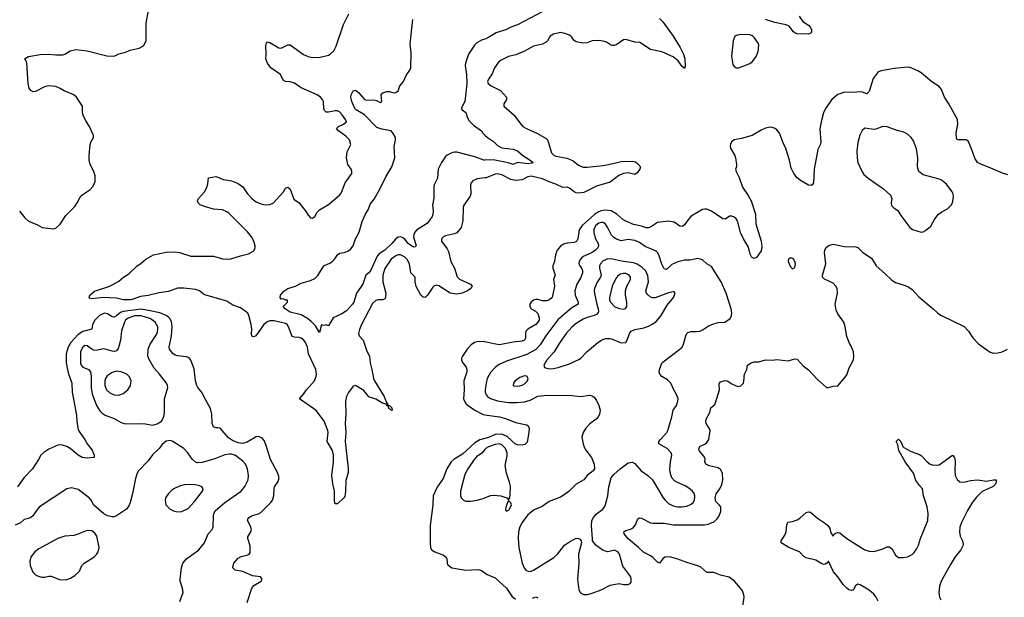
# Model space of a CAD drawing. Header units: inches. Extents: x 1473912 to 1647258, y 640388 to 773423.
# Tile 375 of 420: x 1595871 to 1604609, y 683287 to 688418. Entities that reach past the tile are written whole.
import ezdxf

# ---------------------------------------------------------------- set-up
doc = ezdxf.new("R2010")
doc.units = ezdxf.units.IN
doc.header["$MEASUREMENT"] = 0
doc.layers.add('B5698', color=7, linetype='Continuous')
doc.layers.add('B6608', color=7, linetype='Continuous')

msp = doc.modelspace()

# ---------------------------------------------------------------- linework, layer by layer
at = {"layer": 'B5698', "color": 5}
for points, elevation in [([(1595870, 686717.3), (1595917, 686657), (1595948.7, 686628.7), (1596030, 686594.9), (1596070, 686573), (1596170, 686560.5), (1596190, 686565.5), (1596230, 686601.6), (1596281.4, 686678.6), (1596360.6, 686759.4), (1596381.1, 686790), (1596403.5, 686836.5), (1596421.2, 686858.8), (1596492.5, 686907.5), (1596521.5, 686938.5), (1596540.1, 686979.9), (1596540.7, 687030), (1596530, 687069), (1596496.2, 687130), (1596487.6, 687170), (1596486, 687210), (1596495.1, 687310), (1596500.9, 687330), (1596526, 687370), (1596525.1, 687390), (1596489.7, 687470), (1596457.9, 687517.9), (1596433.5, 687570), (1596427.4, 687590), (1596429.3, 687650.7), (1596374.7, 687730), (1596350, 687749.7), (1596264.3, 687784.3), (1596230, 687807.1), (1596190, 687823.5), (1596130, 687831.3), (1596090, 687820.5), (1596010, 687778.7), (1595990, 687777), (1595970, 687789.3), (1595956, 687810), (1595946.6, 687850), (1595933.4, 688033.4), (1595922, 688062), (1595914, 688070), (1595948, 688090), (1596053.1, 688106.9), (1596129.6, 688110.4), (1596190, 688105.3), (1596253.4, 688106.6), (1596270, 688110.4), (1596319.6, 688140.4), (1596370, 688152.3), (1596470, 688141.1), (1596644.1, 688095.9), (1596710, 688094), (1596750, 688113.4), (1596809.6, 688130.4), (1596850, 688147.3), (1596930, 688166), (1596970, 688186), (1596992, 688230), (1596993, 688390), (1597020.5, 688530)], 720), ([(1600000, 687012.7), (1599930, 687003.6), (1599893.5, 686986.5), (1599878, 686970), (1599870.4, 686950), (1599874.6, 686870), (1599868.7, 686850), (1599812, 686770), (1599804.9, 686750), (1599803.9, 686630), (1599789.3, 686570.7), (1599750, 686524.7), (1599730, 686516.4), (1599650, 686499.1), (1599630.6, 686490), (1599613, 686470), (1599612.7, 686450), (1599663.8, 686383.8), (1599677.3, 686357.3), (1599698.3, 686270), (1599730.2, 686210), (1599752.9, 686132.9), (1599773.1, 686113.1), (1599870.7, 686070), (1599887.3, 686050), (1599873, 686030), (1599846, 686010), (1599798.4, 685990), (1599750, 685979.6), (1599689.9, 685989.9), (1599590, 686053.5), (1599570, 686059.1), (1599550, 686054), (1599536.8, 686043.2), (1599490, 685969.5), (1599470, 685949.3), (1599450, 685952), (1599430, 685972.3), (1599390, 686046.6), (1599380.4, 686090), (1599379.1, 686130), (1599342.3, 686170), (1599330.3, 686250.3), (1599310, 686288), (1599285.6, 686310), (1599250, 686327.9), (1599230, 686327.9), (1599210, 686320.8), (1599168.8, 686291.2), (1599110, 686207.6), (1599094, 686150), (1599093.5, 686090), (1599121.2, 685990), (1599118.2, 685950), (1599110, 685938.7), (1599092.7, 685930), (1599050, 685928.5), (1599030, 685922.4), (1599001.8, 685898.2), (1598903.2, 685710), (1598886, 685666), (1598878.5, 685630), (1598884.6, 685610), (1598917.4, 685570), (1598950, 685474), (1598975.6, 685430), (1598979.7, 685370), (1598997.2, 685310), (1599011.1, 685230), (1599019.3, 685210), (1599104.1, 685070), (1599122.5, 685022.5), (1599135.3, 685004.7), (1599131.6, 684991.6), (1599144.7, 684995.3), (1599154, 684990), (1599172.7, 684970), (1599174.8, 684950), (1599170, 684946.6), (1599159.5, 684959.5), (1599150, 684962.7), (1599142.7, 684977.3), (1599144, 684984), (1599130, 684989.4), (1599122, 685002), (1599090, 685011.1), (1599030, 685048.4), (1598968.5, 685068.5), (1598924.4, 685124.4), (1598850, 685169.7), (1598830, 685161.3), (1598790, 685105.4), (1598771.7, 685070), (1598762.7, 685030), (1598764.2, 684915.8), (1598758.1, 684830), (1598764.6, 684755.4), (1598760.6, 684670), (1598784.6, 684435.4), (1598784.4, 684395.6), (1598765.1, 684325.1), (1598763.1, 684230), (1598755.8, 684184.2), (1598747.7, 684170), (1598690, 684117.2), (1598670, 684118), (1598664.4, 684144.4), (1598663.5, 684230), (1598650, 684295.3), (1598642.2, 684370), (1598656.8, 684490), (1598654.8, 684550), (1598645.8, 684590), (1598599.8, 684670), (1598608.4, 684750), (1598604, 684770), (1598571.8, 684851.8), (1598503.3, 684943.3), (1598482.3, 684962.3), (1598352.7, 685050), (1598389.1, 685090.9), (1598415.3, 685130), (1598487.1, 685210), (1598501.6, 685250), (1598503.5, 685270), (1598497.7, 685310), (1598434.4, 685450), (1598424.1, 685510), (1598407.8, 685550), (1598392.2, 685572.2), (1598369.2, 685589.2), (1598350, 685595.7), (1598310, 685597.4), (1598290, 685604.4), (1598257, 685690), (1598244.5, 685710), (1598230, 685718.6), (1598130, 685742.2), (1598090, 685743.5), (1598066, 685734), (1598036.5, 685710), (1597964.9, 685610), (1597950, 685602), (1597930, 685607.3), (1597927.3, 685627.3), (1597931.1, 685670), (1597924.8, 685710), (1597903.5, 685790), (1597894.3, 685810), (1597882, 685822), (1597830, 685858.7), (1597761.3, 685881.3), (1597710, 685918), (1597514.6, 685974.6), (1597501, 685981), (1597467.8, 686010), (1597430, 686022.2), (1597326.2, 686033.8), (1597270, 686033.8), (1597190, 686003.6), (1597107.8, 685992.2), (1597010, 685968.3), (1596942.3, 685957.7), (1596870, 685932.1), (1596851.3, 685930), (1596790, 685929.5), (1596730, 685944.2), (1596610.8, 685949.2), (1596510, 685937), (1596490, 685944), (1596486, 685950), (1596492.7, 685970), (1596534.9, 686005.1), (1596669.5, 686050), (1596750, 686094), (1596792, 686130), (1596839.2, 686160.8), (1596911, 686229), (1596950, 686254.9), (1596990, 686290.3), (1597057.2, 686330), (1597170, 686353.2), (1597250, 686355.6), (1597290, 686350.2), (1597390, 686317.8), (1597590, 686316.8), (1597670, 686292.9), (1597710.5, 686289.5), (1597745.8, 686294.2), (1597830, 686321.1), (1597902.4, 686337.6), (1597950, 686364.9), (1597961.3, 686390), (1597959.2, 686410), (1597948, 686450), (1597928.2, 686490), (1597892.7, 686532.7), (1597730, 686697.2), (1597710, 686711.9), (1597670, 686727.6), (1597590, 686733.3), (1597510, 686757), (1597471.9, 686771.9), (1597453.2, 686790), (1597449, 686810), (1597457.2, 686830), (1597509.4, 686890), (1597530, 686926), (1597540.1, 686959.9), (1597547, 687013), (1597610, 687023.8), (1597678.7, 686998.7), (1597750, 686985.3), (1597810, 686962), (1597850, 686932.4), (1597892, 686870), (1597930, 686828.8), (1597970, 686801.1), (1598010, 686782), (1598050, 686773), (1598090, 686776.3), (1598124, 686790), (1598212.7, 686890), (1598230, 686922), (1598250, 686931.3), (1598270, 686911), (1598303.9, 686823.9), (1598350.6, 686790), (1598412.4, 686712.4), (1598430, 686680.7), (1598450, 686656.3), (1598470, 686654), (1598490, 686670.7), (1598510.9, 686709.1), (1598530, 686728.4), (1598610, 686777.3), (1598710, 686859.1), (1598722.6, 686877.4), (1598758.7, 686970), (1598818, 687050), (1598819.5, 687070), (1598812.3, 687090), (1598783, 687130), (1598771.3, 687190), (1598777.1, 687242.9), (1598809.4, 687310), (1598804.5, 687330), (1598796.9, 687350), (1598764.1, 687384.1), (1598699.6, 687430), (1598682, 687450), (1598700.9, 687470), (1598744.5, 687490), (1598769.6, 687510), (1598763, 687530), (1598733.7, 687573.7), (1598710, 687598.5), (1598690, 687607.6), (1598670, 687607.8), (1598610, 687596.4), (1598590, 687597.6), (1598576.2, 687610), (1598570, 687628.7), (1598567.2, 687690), (1598558.3, 687710), (1598540.5, 687730), (1598510, 687750.8), (1598370, 687811.6), (1598310, 687852.7), (1598270, 687865), (1598229.8, 687869.8), (1598210, 687879.5), (1598185.1, 687930), (1598098.4, 687990), (1598069.6, 688030), (1598055.6, 688070), (1598058.7, 688110), (1598053.7, 688186.3), (1598059.6, 688210), (1598070, 688219.5), (1598090, 688215.6), (1598170, 688167.2), (1598190, 688165.3), (1598250, 688194.4), (1598270, 688194.4), (1598390, 688107.3), (1598430, 688090.2), (1598470, 688082), (1598536.6, 688083.4), (1598610, 688103), (1598630, 688115.5), (1598657.6, 688142.4), (1598678.2, 688181.8), (1598745.7, 688374.3), (1598791.5, 688468.5)], 680), ([(1600000, 687170.7), (1599990, 687170.5), (1599910, 687200.2), (1599750, 687239.5), (1599730, 687240.6), (1599705.2, 687234.8), (1599664.8, 687215.2), (1599650, 687201.6), (1599615.3, 687150), (1599583.6, 687090), (1599578.4, 687010), (1599550.2, 686950), (1599546.4, 686930), (1599547, 686833), (1599534.8, 686770), (1599541.1, 686721.1), (1599538, 686690), (1599530.3, 686670), (1599488.4, 686610), (1599392.1, 686547.9), (1599377.4, 686530), (1599368.7, 686510), (1599366.7, 686490), (1599390, 686408), (1599381, 686399), (1599370, 686397.6), (1599350, 686406), (1599319.7, 686430), (1599288.8, 686468.8), (1599264.5, 686484.5), (1599250, 686488.6), (1599230, 686485.3), (1599210, 686471), (1599174.2, 686430), (1599110, 686370.8), (1599061.9, 686338.1), (1599042.8, 686317.2), (1598987.6, 686192.4), (1598970.2, 686169.8), (1598943.8, 686150), (1598917.1, 686070), (1598860.5, 685990), (1598837.4, 685910), (1598824.9, 685890), (1598770, 685832), (1598730, 685803.7), (1598651.3, 685768.7), (1598610, 685698), (1598590, 685708.7), (1598570, 685702), (1598550, 685706), (1598530, 685638), (1598497.2, 685697.2), (1598457.5, 685737.5), (1598423.5, 685763.5), (1598370, 685795.1), (1598270, 685818.9), (1598225.2, 685850), (1598208.7, 685870), (1598248.7, 685910), (1598247.3, 685927.3), (1598232.7, 685927.3), (1598210, 685939), (1598190, 685935.3), (1598181.2, 685950), (1598184, 685970), (1598213.6, 686006.4), (1598249, 686031), (1598318, 686050), (1598370, 686078), (1598450, 686100.5), (1598490, 686119.1), (1598515.1, 686144.9), (1598569.5, 686230), (1598630, 686259.3), (1598650, 686274.9), (1598667.2, 686292.8), (1598690, 686330.6), (1598710, 686343.8), (1598750.7, 686350.7), (1598790, 686364.2), (1598810, 686383.1), (1598829.7, 686410), (1598851.2, 686470), (1598884, 686530), (1598910, 686624), (1598938.7, 686690), (1598965.7, 686734.3), (1598982.2, 686777.8), (1599016.2, 686823.8), (1599066.8, 686913.2), (1599119, 687021), (1599174.7, 687110), (1599199.3, 687190), (1599194.1, 687290), (1599206.3, 687350), (1599204.5, 687370), (1599185.4, 687405.4), (1599166, 687430), (1599084.2, 687444.2), (1599040.7, 687460.7), (1598931.1, 687571.1), (1598856.8, 687616.8), (1598845.4, 687630), (1598819.1, 687690), (1598810.8, 687729.2), (1598813.3, 687750), (1598830, 687785.3), (1598850, 687790.2), (1598877.3, 687770), (1598930, 687708.7), (1598950, 687703.1), (1599010, 687705.7), (1599038.6, 687698.6), (1599070, 687683), (1599084, 687690), (1599079, 687750), (1599092.7, 687767.3), (1599130, 687778.8), (1599150, 687778.8), (1599192, 687768), (1599210, 687770.7), (1599230, 687786.8), (1599244, 687830), (1599277.8, 687870), (1599299.5, 687920.5), (1599333.2, 687970), (1599341.8, 687990), (1599343.5, 688123.5), (1599336.6, 688203.4), (1599358.9, 688418.9)], 660), ([(1600000, 688245.5), (1599970, 688234.2), (1599928, 688212), (1599907.4, 688192.6), (1599853, 688110), (1599827.3, 688030), (1599825.5, 688010), (1599836.8, 687930), (1599838.4, 687850), (1599831, 687769), (1599821.8, 687690), (1599788, 687630), (1599797.1, 687617.1), (1599830, 687593.4), (1599844.9, 687544.9), (1599859.5, 687519.5), (1599899.5, 687479.5), (1599970, 687430.8), (1599982, 687410), (1600000, 687391.8)], 660), ([(1597890, 683240.3), (1597930.8, 683369.2), (1597950, 683392.1), (1598015, 683430), (1598022.6, 683450), (1598008.4, 683468.4), (1597937, 683477), (1597850, 683516.1), (1597784, 683530), (1597761.2, 683550), (1597763.7, 683570), (1597772, 683590), (1597810, 683634), (1597837.2, 683650), (1597895.3, 683664.7), (1597908.3, 683671.7), (1597915.6, 683684.4), (1597914.7, 683745.3), (1597895.4, 683810), (1597895.8, 683824.2), (1597922, 683870), (1597926.6, 683890), (1597920.1, 683920.1), (1597892.7, 683970), (1597897.2, 683990), (1597929, 684010), (1597990, 684028.4), (1598010, 684040.4), (1598099.6, 684130), (1598113.6, 684150), (1598127.3, 684190), (1598127.6, 684250), (1598131.8, 684270), (1598163.5, 684316.5), (1598173.5, 684350), (1598162, 684390), (1598095.4, 684510), (1598056.8, 684636.8), (1598039.3, 684679.3), (1598021.7, 684701.7), (1597990, 684715.8), (1597970, 684713.7), (1597890, 684665), (1597850, 684654.9), (1597810, 684659.1), (1597758.9, 684678.9), (1597722.4, 684702.4), (1597650, 684788.3), (1597630, 684794), (1597610, 684793), (1597590, 684802), (1597579.8, 684830), (1597575.4, 684915.4), (1597565.1, 684965.1), (1597504.5, 685070), (1597490, 685104), (1597452.3, 685150), (1597441.6, 685170), (1597429.7, 685210), (1597418, 685318), (1597390, 685393.2), (1597373.6, 685413.6), (1597350, 685423.6), (1597270, 685432.6), (1597250, 685438.9), (1597230, 685451.5), (1597200.4, 685490), (1597196.8, 685510), (1597217.2, 685610), (1597223, 685690), (1597216.4, 685736.4), (1597202.9, 685762.9), (1597190, 685776.7), (1597169.8, 685790), (1597113.4, 685813.4), (1597030, 685833.2), (1596950, 685845.1), (1596790, 685826), (1596764.1, 685815.9), (1596730, 685786.6), (1596710, 685775.7), (1596690, 685778.5), (1596650, 685804.7), (1596622, 685810), (1596579.4, 685790), (1596538.1, 685750), (1596517.1, 685710), (1596510.3, 685670), (1596430, 685648.9), (1596390, 685621), (1596323.8, 685550), (1596299.5, 685510), (1596283, 685450), (1596281.9, 685370), (1596300.4, 685280.4), (1596333.8, 685190), (1596337.3, 685110), (1596375.6, 684904.4), (1596378, 684850), (1596390, 684776), (1596403.1, 684750), (1596448.9, 684690), (1596470, 684650.6), (1596514.1, 684594.1), (1596532.2, 684550), (1596530.6, 684530), (1596470, 684524), (1596423.7, 684530), (1596389.9, 684549.9), (1596317.6, 684610), (1596290, 684626.6), (1596250, 684639.7), (1596230, 684642.9), (1596210, 684639.5), (1596130, 684603.7), (1596085.1, 684574.9), (1596059.3, 684550), (1596038.7, 684510), (1595985.3, 684430), (1595910, 684350.9), (1595852.1, 684267.9)], 720), ([(1600000, 685557.2), (1599990, 685559.7), (1599930, 685557.4), (1599907.3, 685550), (1599877.1, 685530), (1599841.6, 685490), (1599799.3, 685430), (1599793, 685410), (1599793, 685390), (1599802, 685370), (1599832.9, 685332.9), (1599840.3, 685310), (1599839.6, 685290), (1599811.4, 685208.6), (1599815.8, 685130), (1599810.3, 685050.3), (1599817, 685030), (1599830.3, 685010), (1599851.8, 684990), (1599910.3, 684950), (1599983.1, 684910), (1600000, 684907.7)], 720), ([(1597292.7, 683250), (1597322.7, 683330), (1597316, 683370), (1597295.6, 683430), (1597295.1, 683450), (1597306.6, 683550), (1597319.7, 683590), (1597350, 683630.3), (1597459.5, 683710), (1597509.6, 683770), (1597543.6, 683850), (1597579.6, 683890), (1597587.8, 683910), (1597590.7, 684010), (1597593.8, 684030), (1597605.4, 684054.6), (1597690, 684130.2), (1597835.6, 684230), (1597870, 684270.5), (1597897.6, 684330), (1597902.7, 684370), (1597891, 684430), (1597873.7, 684470), (1597850, 684497.4), (1597785.7, 684545.7), (1597750, 684558), (1597730, 684559.2), (1597690, 684554), (1597601.6, 684518.4), (1597490, 684485.6), (1597450, 684481.7), (1597430, 684486.9), (1597404.2, 684510), (1597363.6, 684570), (1597328.1, 684608.1), (1597230, 684672.7), (1597210, 684679.3), (1597170, 684674), (1597135.2, 684644.8), (1597107.3, 684610), (1597050, 684552.7), (1597010, 684500.9), (1596926.4, 684410), (1596914, 684390), (1596897.3, 684342.7), (1596872.9, 684210), (1596851.9, 684128.1), (1596840.2, 684099.8), (1596818, 684070), (1596730.5, 684010), (1596710, 684002), (1596690, 684002.6), (1596650, 684011.6), (1596617, 684030), (1596530, 684106.6), (1596503.6, 684150), (1596486, 684170), (1596390, 684244.7), (1596330, 684258.4), (1596288.7, 684251.3), (1596047.7, 684090), (1596027.7, 684070), (1595986, 684010), (1595970, 683997.2), (1595950, 683987), (1595910, 683977.2), (1595878.8, 683950), (1595831.9, 683928.1)], 740), ([(1600000, 684697.9), (1599955, 684685), (1599910, 684659.6), (1599800.6, 684559.4), (1599725.5, 684514.5), (1599698.5, 684490), (1599662, 684430), (1599630, 684342), (1599574.4, 684265.6), (1599541.3, 684190), (1599536.9, 684110), (1599514.1, 683925.9), (1599513.4, 683770), (1599517.6, 683730), (1599526.4, 683710), (1599554, 683690), (1599625.3, 683665.3), (1599650.6, 683650), (1599660.5, 683630), (1599663.8, 683590), (1599670, 683576), (1599704.7, 683550), (1599830, 683528.5), (1599930, 683535.8), (1599950, 683532.7), (1599970, 683526.4), (1600000, 683504.8)], 720), ([(1600000, 684599.9), (1599971.9, 684568.1), (1599925.2, 684534.8), (1599903.2, 684510), (1599847.6, 684430), (1599821.2, 684378.8), (1599782.6, 684230), (1599783.2, 684190), (1599790, 684170.7), (1599810, 684150.4), (1599830, 684142.6), (1599870, 684141.7), (1599930, 684149), (1599992.9, 684167.1), (1600000, 684169.9)], 740)]:
    msp.add_lwpolyline(points, dxfattribs=dict(at, elevation=elevation))
for points, elevation in [([(1596890, 685787.6), (1596833, 685767), (1596810.9, 685750), (1596799.5, 685730), (1596772.9, 685652.9), (1596763.9, 685570), (1596753.9, 685526.1), (1596744.2, 685495.8), (1596730, 685476.9), (1596710, 685469.7), (1596690, 685472.2), (1596630, 685492.1), (1596610, 685493.3), (1596550, 685480.5), (1596530, 685483.5), (1596510, 685491.2), (1596470, 685520.5), (1596450, 685523.5), (1596430, 685509.7), (1596410.2, 685470), (1596410, 685367.3), (1596415, 685350), (1596430, 685331.4), (1596481.6, 685310), (1596498.6, 685290), (1596504.2, 685250), (1596504.8, 685144.8), (1596514.4, 685094.4), (1596551.6, 684990), (1596582.2, 684942.2), (1596602.2, 684922.2), (1596630, 684904.9), (1596710, 684876.5), (1596770, 684841.3), (1596810, 684827), (1596930, 684832.4), (1596987.7, 684827.7), (1597050, 684816.3), (1597090, 684826.8), (1597129.4, 684850.6), (1597149.5, 684890.5), (1597154.5, 684930), (1597155.8, 685050), (1597186, 685150), (1597183.6, 685170), (1597173.6, 685190), (1597112.8, 685270), (1597063.9, 685323.9), (1597020.2, 685400.2), (1597009, 685430), (1597011.1, 685490), (1597030, 685535.9), (1597089.4, 685630), (1597097.9, 685670), (1597095.3, 685690), (1597073.2, 685730), (1597050.6, 685750), (1597024.6, 685764.6), (1596950, 685786.6)], 740), ([(1596730, 685295.8), (1596690, 685285.4), (1596646.9, 685253.1), (1596631.9, 685230), (1596625.8, 685210), (1596625, 685170), (1596642.3, 685130), (1596670, 685103), (1596710, 685085), (1596750, 685084.2), (1596790, 685099), (1596831, 685129), (1596855.3, 685170), (1596859.4, 685210), (1596846.1, 685246.1), (1596821.7, 685270), (1596771.4, 685291.4)], 760), ([(1597370.8, 684290.8), (1597330, 684286.8), (1597290, 684275.6), (1597245.4, 684254.6), (1597221, 684239), (1597190.3, 684210), (1597166, 684170), (1597160.5, 684150), (1597167.3, 684110), (1597206.8, 684070), (1597235.6, 684055.6), (1597270, 684046.4), (1597310, 684048.5), (1597364.4, 684075.6), (1597421.4, 684138.6), (1597492.4, 684230), (1597499.6, 684250), (1597486.6, 684270), (1597461.4, 684281.4), (1597427.9, 684287.9)], 760), ([(1596470, 683881.4), (1596395.5, 683850), (1596350, 683836.2), (1596270, 683831.7), (1596210, 683810.8), (1596041.8, 683718.2), (1596005.3, 683690), (1595973.4, 683650), (1595960.3, 683610), (1595962.6, 683570), (1595986.4, 683510), (1596010, 683488.5), (1596034.9, 683474.9), (1596066.7, 683466.7), (1596090, 683466.3), (1596130, 683476.5), (1596150, 683476.4), (1596230, 683443.8), (1596290, 683446), (1596322.3, 683457.7), (1596359.7, 683480.3), (1596400.5, 683519.5), (1596420.9, 683570), (1596443.7, 683590), (1596530, 683643.8), (1596553.1, 683666.9), (1596566.6, 683690), (1596575.3, 683730), (1596554.8, 683830), (1596537.5, 683857.5), (1596510, 683877.2)], 760)]:
    msp.add_lwpolyline(points, close=True, dxfattribs=dict(at, elevation=elevation))
at = {"layer": 'B6608', "color": 5}
for points, elevation in [([(1600514.8, 688490), (1600290, 688373.3), (1600229.4, 688350.6), (1600190, 688329.8), (1600099.3, 688300.7), (1600025.1, 688254.9), (1600000, 688245.5)], 660), ([(1601550, 688427.2), (1601579.1, 688399.1), (1601670, 688270.4), (1601731.5, 688171.5), (1601762, 688110), (1601774.4, 688070), (1601776.4, 688003.6), (1601770, 687984), (1601750, 688001.2), (1601713, 688053), (1601670, 688086.4), (1601570, 688132.6), (1601470, 688154), (1601374, 688214), (1601330, 688219.1), (1601250, 688241.3), (1601230, 688238), (1601170, 688197), (1601149.3, 688189.3), (1601130, 688189.2), (1601114.8, 688194.8), (1601077, 688217), (1601050, 688226.6), (1601011.7, 688231.7), (1600950, 688229.6), (1600907.8, 688212.2), (1600870, 688208.4), (1600810, 688220.5), (1600792.2, 688232.2), (1600770, 688262.9), (1600750, 688278.9), (1600710, 688295.1), (1600670, 688304), (1600606.8, 688290), (1600578.8, 688270), (1600554.8, 688230), (1600542.4, 688217.6), (1600510, 688199.5), (1600430, 688182.9), (1600350, 688137), (1600273.5, 688106.5), (1600210, 688089.7), (1600143.2, 688056.8), (1600120.6, 688039.4), (1600085.7, 687990), (1600062.6, 687937.4), (1600030.6, 687890), (1600022, 687870), (1600027.7, 687850), (1600056.3, 687830), (1600139.1, 687790), (1600190.4, 687730), (1600191.8, 687710), (1600167.2, 687670), (1600168.5, 687650), (1600258.4, 687570), (1600317.1, 687490), (1600337.1, 687470), (1600367.7, 687450), (1600466.9, 687406.9), (1600542.8, 687362.8), (1600554, 687350), (1600565.1, 687325.1), (1600590, 687235.5), (1600610, 687214.3), (1600630, 687205.4), (1600726.6, 687186.6), (1600756.7, 687176.7), (1600782.8, 687162.8), (1600830, 687124.2), (1600870, 687107.8), (1600907.7, 687107.7), (1601050, 687122), (1601150, 687141.8), (1601210, 687159), (1601310, 687159.7), (1601334.3, 687154.3), (1601357.4, 687137.4), (1601380.3, 687110), (1601375.6, 687090), (1601350, 687057.2), (1601330, 687043.9), (1601270, 687058.5), (1601230, 687052.6), (1601187.3, 687032.7), (1601110, 686975.8), (1600990, 686939.8), (1600875.8, 686884.2), (1600830, 686877.4), (1600810, 686879.5), (1600790, 686887.8), (1600750, 686920.5), (1600730, 686930.6), (1600690, 686926.4), (1600630, 686957.4), (1600570, 686976.3), (1600510, 687005.2), (1600410, 687028.2), (1600378.9, 687021.1), (1600330, 686995.8), (1600270, 686988.4), (1600230, 686999), (1600150, 687040.4), (1600110, 687049.6), (1600090, 687046), (1600010, 687014), (1600000, 687012.7)], 680), ([(1602789.3, 688449.3), (1602821.3, 688401.3), (1602870, 688368.8), (1602885.3, 688350), (1602897.3, 688330), (1602897.8, 688310), (1602890, 688297.6), (1602870, 688288.5), (1602770, 688292.5), (1602750, 688299.8), (1602738.7, 688310), (1602699.1, 688359.1), (1602672, 688372), (1602573, 688393), (1602490, 688420.4)], 680), ([(1604639.1, 687039.1), (1604594, 687054), (1604470, 687107.2), (1604405.2, 687130), (1604369.7, 687149.7), (1604347.2, 687187.2), (1604327.6, 687247.6), (1604290, 687336), (1604270, 687351.8), (1604198, 687350), (1604190, 687354), (1604184.7, 687364.7), (1604180.5, 687410), (1604196.9, 687490), (1604192, 687530), (1604116, 687670), (1604078, 687730), (1604050, 687797.2), (1604030, 687825.2), (1603967, 687867), (1603870, 687945.2), (1603842, 687962), (1603772, 687992), (1603750, 687996), (1603630, 687984.7), (1603516.2, 687963.8), (1603490, 687953.6), (1603445, 687895), (1603410, 687779.3), (1603390, 687759.6), (1603350, 687775.1), (1603330, 687777.8), (1603270, 687770.5), (1603190, 687772.5), (1603130, 687754.2), (1603077.8, 687710), (1603022.3, 687630), (1603005.3, 687590), (1602982.6, 687510), (1602972.8, 687447.2), (1602980.2, 687330), (1602974.5, 687305.5), (1602953.9, 687266.1), (1602921.1, 687090), (1602915.8, 686970), (1602907.3, 686952.7), (1602894.8, 686945.2), (1602870, 686948.7), (1602799.7, 686990), (1602770, 687013.5), (1602742.2, 687050), (1602718.6, 687098.6), (1602701.8, 687170), (1602670, 687272.7), (1602644.9, 687324.9), (1602612.8, 687410), (1602590, 687439.5), (1602576, 687450), (1602550, 687460.5), (1602530, 687462.4), (1602490, 687455.1), (1602450, 687437.7), (1602370, 687387.6), (1602277.3, 687362.7), (1602210, 687351.8), (1602187.5, 687332.5), (1602178.5, 687310), (1602176.5, 687290), (1602181.3, 687270), (1602217.1, 687210), (1602224, 687190), (1602230.8, 687130), (1602230.8, 687110), (1602224, 687090), (1602228, 687070), (1602256.3, 687016.3), (1602284, 686930), (1602335.7, 686855.7), (1602361.5, 686810), (1602400.6, 686690), (1602404.5, 686604.5), (1602450, 686450.8), (1602457.5, 686402.5), (1602450, 686363.7), (1602410, 686306.6), (1602390, 686297.2), (1602370, 686304), (1602365.2, 686310), (1602354.5, 686334.5), (1602338.4, 686398.4), (1602294.3, 686470), (1602267.4, 686527.4), (1602239.7, 686630), (1602227.8, 686650), (1602210, 686665.1), (1602190, 686673.7), (1602168.7, 686671.3), (1602134.2, 686645.8), (1602110, 686647.8), (1602010, 686715.7), (1601970, 686733.6), (1601950, 686736), (1601930, 686731.1), (1601830, 686671.4), (1601807.8, 686650), (1601770, 686595.6), (1601750, 686579.5), (1601730, 686584.5), (1601680.1, 686620.1), (1601627.7, 686627.7), (1601530, 686617.3), (1601470, 686576.2), (1601450, 686569.1), (1601430.1, 686569.9), (1601390, 686582.9), (1601317.3, 686597.3), (1601250, 686626.8), (1601223.7, 686643.7), (1601171.1, 686691.1), (1601118.5, 686718.5), (1601070, 686727.1), (1601030, 686720.7), (1601008, 686712), (1600972.2, 686687.8), (1600861.5, 686590), (1600836.8, 686550), (1600823.7, 686470), (1600813, 686447), (1600790, 686439), (1600728, 686432), (1600696.8, 686423.2), (1600670, 686406), (1600641.8, 686370), (1600626.2, 686330), (1600615.5, 686270), (1600601.5, 686230), (1600601.5, 686210), (1600622.3, 686150), (1600609, 686110), (1600615.8, 686050), (1600597.6, 685950), (1600573, 685930), (1600550, 685922), (1600510, 685919.3), (1600470, 685931.9), (1600450, 685932.9), (1600430, 685925.7), (1600409.2, 685910), (1600398, 685890), (1600396.9, 685870), (1600410, 685850.4), (1600449.4, 685829.4), (1600468.7, 685808.7), (1600482, 685770), (1600480.1, 685750), (1600470.1, 685730), (1600450, 685710.7), (1600381.1, 685670), (1600362.3, 685650), (1600358.6, 685630), (1600360.7, 685590), (1600350, 685571.3), (1600330, 685562.2), (1600250, 685554.4), (1600130, 685530.5), (1600077.5, 685537.5), (1600000, 685557.2)], 720), ([(1600000, 687391.8), (1600021.6, 687370), (1600074.8, 687334.8), (1600110, 687301.3), (1600150, 687280.3), (1600250, 687266.3), (1600290, 687253.4), (1600334.9, 687210), (1600402.4, 687170), (1600427.3, 687150), (1600416.9, 687143.1), (1600381.8, 687138.2), (1600290, 687148.7), (1600250, 687131.3), (1600207.1, 687147.1), (1600072.2, 687172.2), (1600000, 687170.7)], 660), ([(1602277.7, 683130), (1602299.7, 683290), (1602298, 683310), (1602284.7, 683344.7), (1602268.4, 683370), (1602215.6, 683430), (1602167.1, 683467.1), (1602090, 683484.6), (1602030, 683506.4), (1601970, 683508.7), (1601914.3, 683554.3), (1601890, 683566.4), (1601790, 683595.5), (1601710, 683626.6), (1601650, 683643.8), (1601610, 683647.2), (1601597.2, 683642.8), (1601579.5, 683630), (1601550, 683592), (1601530, 683598.7), (1601490, 683642), (1601470, 683656.9), (1601407.4, 683687.4), (1601363.5, 683730), (1601270, 683806.2), (1601236.3, 683850), (1601232.3, 683870), (1601250, 683881.3), (1601290, 683892), (1601314.1, 683905.9), (1601336.9, 683930), (1601355.1, 683984.9), (1601370, 683993.7), (1601390, 683990.3), (1601469.4, 683949.4), (1601490, 683945.2), (1601590, 683947.2), (1601671.9, 683931.9), (1601949, 683931), (1601981.8, 683938.2), (1602030, 683959), (1602058.5, 683981.5), (1602075.5, 684004.5), (1602092.4, 684050), (1602092.6, 684090), (1602079.7, 684110), (1602050, 684138), (1602041.4, 684170), (1602052.6, 684207.4), (1602083.7, 684250), (1602103.4, 684290), (1602111.2, 684330), (1602106.5, 684390), (1602090, 684423.5), (1602070, 684437.8), (1601990, 684456.2), (1601959.7, 684470), (1601952.1, 684490), (1601954.8, 684510), (1601950.8, 684530), (1601901.3, 684590), (1601897.6, 684610), (1601909.3, 684630), (1601952, 684648), (1601970, 684661.6), (1601985.4, 684690), (1601998.5, 684770), (1601990.5, 684790.5), (1601962, 684830), (1601958.9, 684850), (1601963.5, 684870), (1601994, 684930), (1602003, 684970), (1602039.6, 685000.4), (1602046.4, 685013.6), (1602079.8, 685130), (1602077.6, 685182.4), (1602090, 685200.5), (1602130, 685212.7), (1602150, 685210.4), (1602190, 685183.8), (1602230, 685165.5), (1602250, 685158.8), (1602270, 685164.7), (1602295.3, 685190), (1602301.2, 685230), (1602299.3, 685250), (1602303.7, 685270), (1602323.7, 685310), (1602330, 685350.5), (1602361.2, 685370), (1602390, 685377.6), (1602430, 685379.7), (1602490, 685395.3), (1602550, 685393.4), (1602590, 685400.2), (1602690, 685386.7), (1602750, 685405.7), (1602770, 685403.1), (1602823.9, 685343.9), (1602870, 685306.7), (1602950, 685223), (1603030, 685150.8), (1603050, 685150.8), (1603090, 685162.8), (1603130, 685166.8), (1603196.6, 685243.4), (1603210, 685264.7), (1603233, 685327), (1603270, 685396), (1603273.2, 685426.8), (1603270, 685468.7), (1603250, 685517.6), (1603236.5, 685536.5), (1603210, 685605.2), (1603195.6, 685690), (1603183.5, 685730), (1603130, 685804), (1603116.4, 685836.4), (1603107.1, 685890), (1603127.4, 685990), (1603124.2, 686030), (1603114.2, 686050), (1603090, 686077), (1603011.8, 686111.8), (1602994.7, 686130), (1602994, 686150), (1603025.1, 686250), (1603014, 686350), (1603016, 686370), (1603025.2, 686390), (1603050, 686410.6), (1603090, 686423), (1603190, 686402.4), (1603290, 686400.5), (1603310, 686394.4), (1603352.7, 686350), (1603430, 686300.4), (1603472.2, 686230), (1603550, 686164.4), (1603610, 686104.4), (1603643.8, 686083.8), (1603730, 686056.4), (1603760.9, 686040.9), (1603790, 686020.7), (1603850, 685955.5), (1603978.8, 685850), (1604018.8, 685810), (1604051, 685790), (1604252.1, 685692.1), (1604292.4, 685652.4), (1604330, 685591), (1604379.9, 685539.9), (1604483.4, 685463.4), (1604510, 685456.3), (1604550, 685458.4), (1604590, 685468.7), (1604637.2, 685490)], 720), ([(1600000, 684907.7), (1600130.1, 684890.1), (1600191.6, 684871.6), (1600270, 684840.2), (1600370, 684818.4), (1600384, 684810), (1600393.4, 684790), (1600390.5, 684750.5), (1600374, 684666), (1600354.7, 684645.3), (1600330, 684639.7), (1600290, 684641.2), (1600270, 684649), (1600197, 684717), (1600150, 684736.6), (1600090, 684732.6), (1600030, 684706.5), (1600000, 684697.9)], 720), ([(1600000, 684169.9), (1600050, 684190.4), (1600074.4, 684194.4), (1600142, 684190), (1600194, 684170), (1600210, 684154), (1600216.4, 684163.6), (1600224.7, 684195.3), (1600226.6, 684273.4), (1600218.7, 684310), (1600189.6, 684390), (1600179.1, 684459.1), (1600197.4, 684542.6), (1600197, 684570), (1600181.2, 684610), (1600150, 684641.6), (1600130, 684649.2), (1600090, 684645.4), (1600030, 684623.2), (1600010, 684611.3), (1600000, 684599.9)], 740), ([(1603490, 683254), (1603472.5, 683290), (1603450, 683314), (1603409.7, 683350), (1603330, 683399.1), (1603310, 683404.2), (1603300.3, 683399.7), (1603289, 683391), (1603270, 683354.5), (1603251.8, 683348.2), (1603230, 683354.3), (1603210, 683369.7), (1603179.8, 683399.8), (1603132.8, 683470), (1603092.4, 683512.4), (1603050, 683609.2), (1603034, 683590), (1603018.6, 683581.4), (1603010, 683578.3), (1602990, 683584.2), (1602936.8, 683616.8), (1602850, 683638), (1602830.9, 683650.9), (1602791.8, 683690), (1602696.2, 683730), (1602629.2, 683770), (1602629.5, 683790), (1602660.5, 683839.5), (1602671.5, 683868.5), (1602678, 683930), (1602686.6, 683953.4), (1602730, 683962), (1602770, 683976.3), (1602793.2, 683990), (1602850, 684040.7), (1602870, 684047.7), (1602890, 684044.9), (1602950.6, 683990), (1603023.4, 683943.4), (1603044.1, 683924.1), (1603059.4, 683899.4), (1603070, 683861), (1603090, 683830.8), (1603095.6, 683844.4), (1603110, 683857.6), (1603130, 683864), (1603150, 683859.1), (1603212.2, 683810), (1603370.6, 683710), (1603410, 683696.5), (1603450, 683693.4), (1603524.7, 683715.3), (1603570, 683737.1), (1603590, 683735.5), (1603614.1, 683714.1), (1603642.6, 683662.6), (1603670, 683642), (1603710, 683640.5), (1603750, 683648), (1603790, 683668.4), (1603810, 683686.4), (1603830, 683714.4), (1603846.8, 683750), (1603864.6, 683810), (1603931.4, 683970), (1603932.2, 684032.2), (1603924.2, 684090), (1603892.8, 684190), (1603883.7, 684250), (1603857.7, 684277.7), (1603824.4, 684324.4), (1603802, 684390), (1603728.3, 684490), (1603673.2, 684590), (1603662.7, 684642.7), (1603649.5, 684670), (1603670, 684691.3), (1603690, 684671.3), (1603707.3, 684627.3), (1603717.3, 684617.3), (1603782.3, 684582.3), (1603855.9, 684555.9), (1603870, 684546.8), (1603924.9, 684490), (1603950, 684470.4), (1603970, 684463.1), (1604010, 684460.4), (1604030, 684464.4), (1604150.4, 684550.4), (1604168.2, 684528.2), (1604174, 684494), (1604169.2, 684410), (1604172.8, 684370), (1604190, 684333), (1604213, 684313), (1604250, 684310.3), (1604310, 684325.5), (1604370, 684330.3), (1604450, 684320.4), (1604512.1, 684332.1), (1604536, 684330), (1604536.4, 684310), (1604526.4, 684290), (1604510, 684271.8), (1604412.3, 684227.7), (1604362, 684178), (1604327.4, 684132.6), (1604281.6, 684058.4), (1604227.9, 683952.1), (1604214.5, 683910), (1604210.2, 683870), (1604216.9, 683830), (1604242.2, 683782.2), (1604243.6, 683750), (1604224.4, 683710), (1604171.6, 683648.4), (1604130, 683579.8), (1604048.8, 683430), (1604033.1, 683386.9), (1604027.6, 683330), (1604032.7, 683290), (1604046.5, 683266.5)], 680), ([(1600000, 683504.8), (1600020.5, 683490), (1600090, 683459), (1600190.3, 683370), (1600239.1, 683299.1), (1600270.2, 683270.2)], 720), ([(1600420.5, 683279.5), (1600450, 683290.4), (1600470, 683284)], 720)]:
    msp.add_lwpolyline(points, dxfattribs=dict(at, elevation=elevation))
for points, elevation in [([(1602273.5, 688286.5), (1602238.6, 688281.4), (1602218.4, 688270), (1602201.5, 688230), (1602187.8, 688090), (1602199.8, 688019.8), (1602210, 688001.1), (1602230, 687990.2), (1602250, 687991.2), (1602290, 688003.9), (1602351.9, 688028.1), (1602374.7, 688045.3), (1602406.3, 688090), (1602424.4, 688135.6), (1602429.7, 688190), (1602424.2, 688210), (1602390, 688259.8), (1602373.2, 688273.2), (1602350, 688281.7)], 720), ([(1603530, 687468.2), (1603470, 687445.6), (1603450, 687442.9), (1603370, 687454), (1603346, 687434), (1603326.6, 687393.4), (1603310, 687328), (1603300.3, 687250), (1603302, 687190), (1603310.3, 687150.3), (1603346.3, 687066.3), (1603363.4, 687043.4), (1603400.4, 687010), (1603535.6, 686915.6), (1603598.9, 686858.9), (1603611.8, 686830), (1603605.3, 686790), (1603607.5, 686767.5), (1603630, 686744.9), (1603663.8, 686723.8), (1603690, 686678.8), (1603770, 686570.8), (1603795.2, 686555.2), (1603870, 686530.8), (1603890, 686534), (1603910, 686544), (1603955.4, 686584.6), (1603992.3, 686650), (1604026, 686690), (1604053.2, 686710), (1604103.3, 686736.7), (1604137, 686770), (1604149.6, 686790.4), (1604158, 686842), (1604154, 686870), (1604145.1, 686890), (1604095.7, 686955.7), (1604051.8, 686991.8), (1604023.3, 687003.3), (1603890, 687038.9), (1603850, 687069.6), (1603839.1, 687110), (1603842.6, 687190), (1603830.8, 687270.8), (1603802.8, 687342.8), (1603782.4, 687370), (1603750, 687399.7), (1603717.6, 687417.6), (1603650, 687436.4), (1603570, 687467.4)], 740), ([(1601030, 686617.6), (1601010, 686611.1), (1600984.4, 686590), (1600971.7, 686570), (1600966.4, 686550), (1600967, 686527), (1600978.2, 686478.2), (1601003.2, 686430), (1601008.3, 686410), (1601002, 686390), (1600981.2, 686370), (1600950, 686350.5), (1600865.7, 686310), (1600846.3, 686290), (1600834.9, 686270), (1600832.6, 686250), (1600840.3, 686230), (1600856.9, 686210), (1600866.2, 686190), (1600866.1, 686170), (1600851.9, 686128.1), (1600813.7, 686070), (1600797.3, 686010), (1600798.9, 685970), (1600826, 685910), (1600826.3, 685890), (1600770, 685858), (1600647.3, 685752.7), (1600541, 685610), (1600490.2, 685530), (1600450, 685489.8), (1600370, 685443.2), (1600190, 685384.2), (1600126.1, 685353.9), (1600091.3, 685328.7), (1600050, 685284), (1600020.2, 685230), (1600009.2, 685190), (1600002.9, 685130), (1600002.9, 685110), (1600010, 685086.7), (1600023.1, 685070), (1600050, 685052.9), (1600110, 685033.8), (1600210, 685017.1), (1600282.3, 685017.7), (1600350, 685024.7), (1600400.6, 685039.4), (1600470, 685074.2), (1600550, 685083.6), (1600770, 685080.7), (1600850, 685071), (1600930, 685082.8), (1600950, 685077.3), (1600970, 685064), (1600990, 685036), (1601010.4, 684990), (1601021.6, 684950), (1601015.8, 684910), (1601004.9, 684890), (1600986.4, 684870), (1600930, 684828), (1600895.3, 684790), (1600870.3, 684750), (1600859.5, 684710), (1600870.4, 684650), (1600881.2, 684621.2), (1600894.6, 684594.6), (1600944.9, 684530), (1600967.7, 684470), (1600970.6, 684430), (1600960.7, 684410), (1600906, 684370), (1600876, 684330), (1600809, 684291), (1600746, 684230), (1600703.4, 684196.6), (1600670, 684178), (1600570, 684138.7), (1600507.1, 684092.9), (1600435.2, 684064.8), (1600380.4, 684019.6), (1600329, 683951), (1600307.8, 683912.2), (1600298, 683870), (1600293.1, 683810), (1600301.1, 683730), (1600328.5, 683590), (1600347, 683550), (1600363.1, 683530), (1600390, 683515.6), (1600410, 683518.5), (1600430, 683529.2), (1600610, 683640.3), (1600644.7, 683670), (1600706, 683750), (1600750, 683781.3), (1600810, 683813.4), (1600830, 683810.7), (1600843, 683803), (1600854, 683790), (1600856.3, 683770), (1600830.3, 683670), (1600832.7, 683587.3), (1600821.3, 683450), (1600834, 683354), (1600846.8, 683326.8), (1600873.7, 683313.7), (1600910, 683313), (1600950, 683324.2), (1601030, 683354), (1601110, 683395.6), (1601190, 683408.8), (1601230, 683402), (1601270, 683401.6), (1601289, 683410), (1601296.9, 683423.1), (1601298.7, 683450), (1601293, 683470), (1601222.8, 683562.8), (1601193.1, 683670), (1601178.7, 683690), (1601150, 683705.4), (1601090, 683692), (1601050, 683704.2), (1600983.6, 683750), (1600955.1, 683790), (1600952.9, 683807.1), (1600944.7, 683924.7), (1600949.7, 683970), (1600963.2, 683996.8), (1600989.8, 684030.2), (1601047, 684070), (1601060.5, 684090), (1601069.7, 684110.3), (1601089.5, 684189.5), (1601099.6, 684270), (1601120.9, 684350), (1601142.7, 684377.3), (1601199.3, 684430), (1601270, 684482), (1601307.3, 684487.3), (1601330, 684476), (1601386.8, 684410), (1601446, 684370), (1601486.8, 684330), (1601581.3, 684170), (1601597.6, 684150), (1601630, 684122), (1601670, 684100.3), (1601710.3, 684090.3), (1601750, 684090.2), (1601790, 684096.5), (1601830, 684116), (1601846.3, 684130), (1601859.1, 684150), (1601862.2, 684190), (1601856.4, 684210), (1601841.3, 684230), (1601810, 684256.9), (1601777.3, 684277.3), (1601707.5, 684307.5), (1601682.8, 684322.8), (1601658, 684350), (1601645.4, 684385.4), (1601641.6, 684421.6), (1601645.6, 684490), (1601658.7, 684550), (1601653, 684570), (1601616.9, 684610), (1601543.7, 684650), (1601542.9, 684670), (1601556.2, 684690), (1601614, 684750), (1601623.6, 684770), (1601659.6, 684890), (1601669.6, 684950), (1601698.4, 684990), (1601712, 685030), (1601714, 685050), (1601700.7, 685090), (1601675.6, 685130), (1601649.6, 685190), (1601619.7, 685219.7), (1601569.4, 685250), (1601552.3, 685270), (1601547, 685290), (1601549.5, 685310), (1601570, 685366), (1601580.7, 685379.3), (1601729.5, 685490), (1601749.7, 685510.3), (1601763.1, 685536.9), (1601781.5, 685610), (1601790.8, 685629.2), (1601801.3, 685638.7), (1601830, 685649), (1601872.9, 685647.1), (1601907.8, 685652.2), (1601935.3, 685664.7), (1601990, 685702), (1602030, 685716.3), (1602070, 685727.3), (1602130, 685730.8), (1602175.1, 685764.9), (1602187.3, 685790), (1602189.6, 685810), (1602186, 685850), (1602141.7, 685990), (1602095.4, 686090), (1602010, 686224.5), (1601970, 686249.5), (1601930, 686284.5), (1601890, 686295.6), (1601816.9, 686283.1), (1601770, 686281.1), (1601710, 686268), (1601657.7, 686242.3), (1601610, 686198), (1601600.7, 686200.7), (1601590, 686205.1), (1601570, 686247.3), (1601542.6, 686330), (1601531, 686351), (1601520.4, 686360.4), (1601422, 686402), (1601370, 686438.4), (1601330, 686456.8), (1601270, 686466.3), (1601210, 686453.2), (1601167.6, 686467.6), (1601143.4, 686483.4), (1601123.6, 686503.6), (1601091.3, 686570), (1601070, 686601.4), (1601050, 686615.6)], 740), ([(1602710, 686303.6), (1602693, 686290), (1602690.4, 686270), (1602710, 686224), (1602730, 686206), (1602750, 686218), (1602756.3, 686250), (1602751.2, 686270), (1602737.6, 686290), (1602730, 686297.6)], 740), ([(1601090, 686292.5), (1601050, 686276.2), (1601024.7, 686250), (1601016.8, 686230), (1601016, 686210), (1601031.3, 686150), (1601024, 686130), (1600994.1, 686085.9), (1600972.1, 686030), (1600970.2, 686009.8), (1600975.5, 685970), (1600992.4, 685890), (1601005.7, 685850), (1601008.3, 685830), (1601003.9, 685816.1), (1600990, 685799.9), (1600970, 685790.5), (1600906.2, 685773.8), (1600870, 685758.2), (1600810, 685719.1), (1600770, 685686), (1600720.2, 685630), (1600658.6, 685541.4), (1600613.4, 685466.6), (1600545.7, 685390), (1600521.6, 685350), (1600528.7, 685328.7), (1600558.7, 685318.7), (1600590, 685318), (1600650, 685329), (1600750, 685362.4), (1600838.3, 685401.7), (1600851.5, 685410), (1600906, 685470), (1601002.9, 685550), (1601035.1, 685570), (1601070, 685584.6), (1601107, 685587), (1601123.7, 685583.7), (1601210, 685546.4), (1601250, 685550.8), (1601262, 685570), (1601282, 685630), (1601298, 685650), (1601330, 685667), (1601410, 685682), (1601450, 685694.9), (1601490, 685715.3), (1601520.8, 685739.2), (1601563.5, 685790), (1601616.6, 685883.4), (1601673.3, 685950), (1601688.7, 685990), (1601679.3, 685999.3), (1601670, 686001.2), (1601630, 685992.6), (1601511.5, 685948.5), (1601490, 685947.6), (1601470, 685953.3), (1601439.4, 685979.4), (1601432, 685990), (1601428.6, 686010), (1601451.5, 686090), (1601446.2, 686146.2), (1601423.5, 686190), (1601396.1, 686216.1), (1601350, 686244.9), (1601317.7, 686257.7), (1601212, 686272), (1601131.2, 686291.2)], 760), ([(1601230, 686163.6), (1601203.5, 686156.5), (1601178.8, 686141.2), (1601159.8, 686120.2), (1601127.7, 686050), (1601104.4, 685950), (1601105.4, 685930), (1601112.6, 685910), (1601150, 685870.3), (1601190, 685851.7), (1601230, 685847.2), (1601246.2, 685853.8), (1601257.6, 685870), (1601259.7, 685910), (1601247.4, 685970), (1601245.6, 686010), (1601258.6, 686050), (1601290.6, 686110), (1601291.4, 686130), (1601280.3, 686150), (1601250, 686163.4)], 780), ([(1600350, 685254), (1600310, 685240.5), (1600266.4, 685210), (1600252.7, 685190), (1600250.8, 685170), (1600263.8, 685163.8), (1600310, 685165), (1600330, 685170.3), (1600350, 685182.8), (1600377.4, 685210), (1600383.6, 685230), (1600370.9, 685250.9)], 760), ([(1600210, 684146), (1600190, 684106), (1600182, 684070), (1600182, 684062), (1600190, 684054), (1600210, 684062), (1600218, 684070), (1600235.3, 684110), (1600230, 684126)], 740)]:
    msp.add_lwpolyline(points, close=True, dxfattribs=dict(at, elevation=elevation))

doc.saveas('drawing.dxf')
